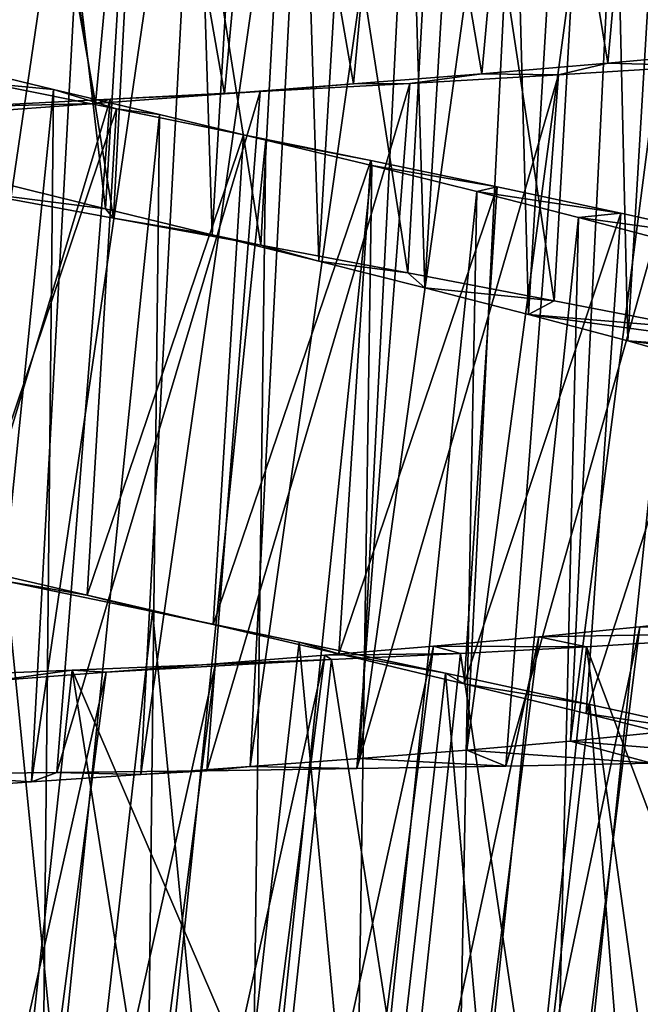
# Model space of a CAD drawing. Header units: millimetres. Extents: x -182 to 217, y -96 to 236.
# Tile 364 of 458: x 156.04 to 158.95, y -25.87 to -21.24. Entities that reach past the tile are written whole.
import ezdxf

# ---------------------------------------------------------------- set-up
doc = ezdxf.new("R2010")
doc.units = ezdxf.units.MM
doc.header["$LTSCALE"] = 52.148148
for name, color, linetype in [('986', 7, 'CONTINUOUS'), ('987', 7, 'CONTINUOUS'), ('988', 7, 'CONTINUOUS'), ('993', 7, 'CONTINUOUS'), ('994', 7, 'CONTINUOUS'), ('995', 7, 'CONTINUOUS'), ('996', 7, 'CONTINUOUS'), ('997', 7, 'CONTINUOUS'), ('998', 7, 'CONTINUOUS')]:
    doc.layers.add(name, color=color, linetype=linetype)

msp = doc.modelspace()

# ---------------------------------------------------------------- linework, layer by layer
at = {"layer": '986', "color": 7, "linetype": 'CONTINUOUS', "true_color": 0xaaaaaa}
for points in [[(159.1315, -29.6428, 9.572), (158.7068, -29.6682, 9.8722), (159.8272, -23.9873, 9.572), (159.1315, -29.6428, 9.572)], [(159.8272, -23.9873, 9.572), (158.7068, -29.6682, 9.8722), (159.4053, -24.0418, 9.8722), (159.8272, -23.9873, 9.572)], [(158.7068, -29.6682, 9.8722), (158.2524, -29.6879, 10.1243), (159.4053, -24.0418, 9.8722), (158.7068, -29.6682, 9.8722)], [(159.4053, -24.0418, 9.8722), (158.2524, -29.6879, 10.1243), (158.9532, -24.0927, 10.1243), (159.4053, -24.0418, 9.8722)], [(158.2524, -29.6879, 10.1243), (157.7753, -29.7025, 10.3244), (158.9532, -24.0927, 10.1243), (158.2524, -29.6879, 10.1243)], [(158.9532, -24.0927, 10.1243), (157.7753, -29.7025, 10.3244), (158.4783, -24.14, 10.3244), (158.9532, -24.0927, 10.1243)], [(157.7753, -29.7025, 10.3244), (157.2777, -29.713, 10.4714), (158.4783, -24.14, 10.3244), (157.7753, -29.7025, 10.3244)], [(158.4783, -24.14, 10.3244), (157.2777, -29.713, 10.4714), (157.9826, -24.1847, 10.4714), (158.4783, -24.14, 10.3244)], [(157.2777, -29.713, 10.4714), (156.7652, -29.7202, 10.5638), (157.9826, -24.1847, 10.4714), (157.2777, -29.713, 10.4714)], [(157.9826, -24.1847, 10.4714), (156.7652, -29.7202, 10.5638), (157.4718, -24.2271, 10.5638), (157.9826, -24.1847, 10.4714)], [(156.7652, -29.7202, 10.5638), (156.2491, -29.7252, 10.5995), (157.4718, -24.2271, 10.5638), (156.7652, -29.7202, 10.5638)], [(157.4718, -24.2271, 10.5638), (156.2491, -29.7252, 10.5995), (156.9573, -24.2675, 10.5995), (157.4718, -24.2271, 10.5638)], [(156.2491, -29.7252, 10.5995), (155.7329, -29.7289, 10.5785), (156.9573, -24.2675, 10.5995), (156.2491, -29.7252, 10.5995)], [(156.9573, -24.2675, 10.5995), (155.7329, -29.7289, 10.5785), (156.4426, -24.3067, 10.5785), (156.9573, -24.2675, 10.5995)], [(155.7329, -29.7289, 10.5785), (155.2187, -29.7324, 10.5006), (156.4426, -24.3067, 10.5785), (155.7329, -29.7289, 10.5785)], [(156.4426, -24.3067, 10.5785), (155.2187, -29.7324, 10.5006), (155.9297, -24.3455, 10.5006), (156.4426, -24.3067, 10.5785)]]:
    msp.add_3dface(points, dxfattribs=at)
at = {"layer": '987', "color": 7, "linetype": 'CONTINUOUS', "true_color": 0xaaaaaa}
for points in [[(159.4053, -24.0418, 9.8722), (158.9532, -24.0927, 10.1243), (159.8188, -24.1171, 11.0219), (159.4053, -24.0418, 9.8722)], [(158.9532, -24.0927, 10.1243), (158.4783, -24.14, 10.3244), (159.8188, -24.1171, 11.0219), (158.9532, -24.0927, 10.1243)], [(158.4783, -24.14, 10.3244), (157.9826, -24.1847, 10.4714), (158.7024, -24.1876, 11.5148), (158.4783, -24.14, 10.3244)], [(159.8188, -24.1171, 11.0219), (158.4783, -24.14, 10.3244), (158.7024, -24.1876, 11.5148), (159.8188, -24.1171, 11.0219)], [(157.9826, -24.1847, 10.4714), (157.4718, -24.2271, 10.5638), (158.1096, -24.2182, 11.6723), (157.9826, -24.1847, 10.4714)], [(158.7024, -24.1876, 11.5148), (157.9826, -24.1847, 10.4714), (158.1096, -24.2182, 11.6723), (158.7024, -24.1876, 11.5148)], [(157.4718, -24.2271, 10.5638), (156.9573, -24.2675, 10.5995), (157.503, -24.2464, 11.7679), (157.4718, -24.2271, 10.5638)], [(158.1096, -24.2182, 11.6723), (157.4718, -24.2271, 10.5638), (157.503, -24.2464, 11.7679), (158.1096, -24.2182, 11.6723)], [(157.503, -24.2464, 11.7679), (156.4426, -24.3067, 10.5785), (156.284, -24.2974, 11.7685), (157.503, -24.2464, 11.7679)], [(156.9573, -24.2675, 10.5995), (156.4426, -24.3067, 10.5785), (157.503, -24.2464, 11.7679), (156.9573, -24.2675, 10.5995)], [(156.284, -24.2974, 11.7685), (155.9297, -24.3455, 10.5006), (155.6774, -24.3218, 11.6735), (156.284, -24.2974, 11.7685)], [(156.4426, -24.3067, 10.5785), (155.9297, -24.3455, 10.5006), (156.284, -24.2974, 11.7685), (156.4426, -24.3067, 10.5785)]]:
    msp.add_3dface(points, dxfattribs=at)
at = {"layer": '988', "color": 7, "linetype": 'CONTINUOUS', "true_color": 0xaaaaaa}
for points in [[(159.5714, -26.4876, 11.0219), (159.8188, -24.1171, 11.0219), (158.7024, -24.1876, 11.5148), (159.5714, -26.4876, 11.0219)], [(158.4535, -26.526, 11.5148), (158.7024, -24.1876, 11.5148), (158.1096, -24.2182, 11.6723), (158.4535, -26.526, 11.5148)], [(158.4535, -26.526, 11.5148), (159.0249, -26.5089, 11.2976), (158.7024, -24.1876, 11.5148), (158.4535, -26.526, 11.5148)], [(159.0249, -26.5089, 11.2976), (159.5714, -26.4876, 11.0219), (158.7024, -24.1876, 11.5148), (159.0249, -26.5089, 11.2976)], [(157.8601, -26.5395, 11.6723), (158.1096, -24.2182, 11.6723), (157.503, -24.2464, 11.7679), (157.8601, -26.5395, 11.6723)], [(157.8601, -26.5395, 11.6723), (158.4535, -26.526, 11.5148), (158.1096, -24.2182, 11.6723), (157.8601, -26.5395, 11.6723)], [(157.2529, -26.5502, 11.7679), (157.503, -24.2464, 11.7679), (156.284, -24.2974, 11.7685), (157.2529, -26.5502, 11.7679)], [(157.2529, -26.5502, 11.7679), (157.8601, -26.5395, 11.6723), (157.503, -24.2464, 11.7679), (157.2529, -26.5502, 11.7679)], [(156.0329, -26.5662, 11.7685), (156.284, -24.2974, 11.7685), (155.6774, -24.3218, 11.6735), (156.0329, -26.5662, 11.7685)], [(156.0329, -26.5662, 11.7685), (156.6427, -26.5588, 11.8), (156.284, -24.2974, 11.7685), (156.0329, -26.5662, 11.7685)], [(156.6427, -26.5588, 11.8), (157.2529, -26.5502, 11.7679), (156.284, -24.2974, 11.7685), (156.6427, -26.5588, 11.8)]]:
    msp.add_3dface(points, dxfattribs=at)
at = {"layer": '993', "color": 7, "linetype": 'CONTINUOUS', "true_color": 0xaaaaaa}
for points in [[(156.4403, -22.1288, 1.4427), (155.9449, -22.0073, 1.5403), (155.7864, -22.0462, -0.8812), (156.4403, -22.1288, 1.4427)], [(156.4774, -22.1729, -0.9754), (156.4403, -22.1288, 1.4427), (155.7864, -22.0462, -0.8812), (156.4774, -22.1729, -0.9754)], [(156.9415, -22.2515, 1.4015), (156.4403, -22.1288, 1.4427), (156.4774, -22.1729, -0.9754), (156.9415, -22.2515, 1.4015)], [(157.1699, -22.3007, -0.999), (156.9415, -22.2515, 1.4015), (156.4774, -22.1729, -0.9754), (157.1699, -22.3007, -0.999)], [(157.443, -22.3753, 1.417), (156.9415, -22.2515, 1.4015), (157.1699, -22.3007, -0.999), (157.443, -22.3753, 1.417)], [(157.8624, -22.43, -0.952), (157.443, -22.3753, 1.417), (157.1699, -22.3007, -0.999), (157.8624, -22.43, -0.952)], [(157.9415, -22.5003, 1.4891), (157.443, -22.3753, 1.417), (157.8624, -22.43, -0.952), (157.9415, -22.5003, 1.4891)], [(158.5505, -22.5609, -0.8344), (157.9415, -22.5003, 1.4891), (157.8624, -22.43, -0.952), (158.5505, -22.5609, -0.8344)], [(158.429, -22.6256, 1.6168), (157.9415, -22.5003, 1.4891), (158.5505, -22.5609, -0.8344), (158.429, -22.6256, 1.6168)], [(159.2221, -22.6918, -0.6482), (158.429, -22.6256, 1.6168), (158.5505, -22.5609, -0.8344), (159.2221, -22.6918, -0.6482)], [(158.8966, -22.7501, 1.7975), (158.429, -22.6256, 1.6168), (159.868, -22.8218, -0.396), (158.8966, -22.7501, 1.7975)], [(159.868, -22.8218, -0.396), (158.429, -22.6256, 1.6168), (159.2221, -22.6918, -0.6482), (159.868, -22.8218, -0.396)], [(159.3417, -22.874, 2.0303), (158.8966, -22.7501, 1.7975), (160.4861, -22.9511, -0.0787), (159.3417, -22.874, 2.0303)], [(160.4861, -22.9511, -0.0787), (158.8966, -22.7501, 1.7975), (159.868, -22.8218, -0.396), (160.4861, -22.9511, -0.0787)], [(158.6266, -24.6299, 10.2491), (159.0921, -24.5842, 10.0281), (159.6673, -24.7152, 12.4129), (158.6266, -24.6299, 10.2491)], [(158.1394, -24.6724, 10.4178), (158.6266, -24.6299, 10.2491), (159.0069, -24.7333, 12.6613), (158.1394, -24.6724, 10.4178)], [(159.0069, -24.7333, 12.6613), (158.6266, -24.6299, 10.2491), (159.6673, -24.7152, 12.4129), (159.0069, -24.7333, 12.6613)], [(157.6344, -24.7125, 10.5326), (158.1394, -24.6724, 10.4178), (158.3218, -24.7479, 12.8434), (157.6344, -24.7125, 10.5326)], [(158.3218, -24.7479, 12.8434), (158.1394, -24.6724, 10.4178), (159.0069, -24.7333, 12.6613), (158.3218, -24.7479, 12.8434)], [(156.6055, -24.7868, 10.594), (157.1206, -24.7504, 10.5917), (156.9165, -24.7693, 12.9996), (156.6055, -24.7868, 10.594)], [(156.9165, -24.7693, 12.9996), (157.1206, -24.7504, 10.5917), (157.6211, -24.7597, 12.9568), (156.9165, -24.7693, 12.9996)], [(157.1206, -24.7504, 10.5917), (157.6344, -24.7125, 10.5326), (157.6211, -24.7597, 12.9568), (157.1206, -24.7504, 10.5917)], [(157.6211, -24.7597, 12.9568), (157.6344, -24.7125, 10.5326), (158.3218, -24.7479, 12.8434), (157.6211, -24.7597, 12.9568)], [(155.509, -24.7849, 12.8731), (156.0918, -24.8224, 10.5397), (156.2114, -24.7775, 12.9717), (155.509, -24.7849, 12.8731)], [(155.5855, -24.8579, 10.4292), (156.0918, -24.8224, 10.5397), (155.509, -24.7849, 12.8731), (155.5855, -24.8579, 10.4292)], [(156.0918, -24.8224, 10.5397), (156.6055, -24.7868, 10.594), (156.2114, -24.7775, 12.9717), (156.0918, -24.8224, 10.5397)], [(156.2114, -24.7775, 12.9717), (156.6055, -24.7868, 10.594), (156.9165, -24.7693, 12.9996), (156.2114, -24.7775, 12.9717)]]:
    msp.add_3dface(points, dxfattribs=at)
at = {"layer": '994', "color": 7, "linetype": 'CONTINUOUS', "true_color": 0xaaaaaa}
for points in [[(158.8018, -21.4443, 11.5482), (159.2546, -21.458, 12.6639), (159.3725, -21.3923, 11.3431), (158.8018, -21.4443, 11.5482)], [(158.2095, -21.4943, 11.6941), (158.5706, -21.5, 12.8451), (158.8018, -21.4443, 11.5482), (158.2095, -21.4943, 11.6941)], [(158.5706, -21.5, 12.8451), (159.2546, -21.458, 12.6639), (158.8018, -21.4443, 11.5482), (158.5706, -21.5, 12.8451)], [(157.6055, -21.5424, 11.7781), (157.871, -21.5398, 12.9577), (158.2095, -21.4943, 11.6941), (157.6055, -21.5424, 11.7781)], [(157.871, -21.5398, 12.9577), (158.5706, -21.5, 12.8451), (158.2095, -21.4943, 11.6941), (157.871, -21.5398, 12.9577)], [(156.9989, -21.5887, 11.7991), (157.1669, -21.5775, 12.9997), (157.6055, -21.5424, 11.7781), (156.9989, -21.5887, 11.7991)], [(157.1669, -21.5775, 12.9997), (157.871, -21.5398, 12.9577), (157.6055, -21.5424, 11.7781), (157.1669, -21.5775, 12.9997)], [(156.3923, -21.6338, 11.7568), (156.4627, -21.6138, 12.9709), (156.9989, -21.5887, 11.7991), (156.3923, -21.6338, 11.7568)], [(156.4627, -21.6138, 12.9709), (157.1669, -21.5775, 12.9997), (156.9989, -21.5887, 11.7991), (156.4627, -21.6138, 12.9709)], [(155.7617, -21.6493, 12.8715), (156.4627, -21.6138, 12.9709), (156.3923, -21.6338, 11.7568), (155.7617, -21.6493, 12.8715)], [(155.7906, -21.6784, 11.6517), (155.7617, -21.6493, 12.8715), (156.3923, -21.6338, 11.7568), (155.7906, -21.6784, 11.6517)], [(156.3544, -23.9448, 0.2277), (155.9707, -23.8788, -0.9345), (155.7648, -23.8084, 0.3184), (156.3544, -23.9448, 0.2277)], [(156.6605, -24.0217, -0.9954), (155.9707, -23.8788, -0.9345), (156.3544, -23.9448, 0.2277), (156.6605, -24.0217, -0.9954)], [(156.9462, -24.0821, 0.2001), (156.6605, -24.0217, -0.9954), (156.3544, -23.9448, 0.2277), (156.9462, -24.0821, 0.2001)], [(157.3509, -24.1659, -0.9855), (156.6605, -24.0217, -0.9954), (156.9462, -24.0821, 0.2001), (157.3509, -24.1659, -0.9855)], [(157.538, -24.2207, 0.2356), (157.3509, -24.1659, -0.9855), (156.9462, -24.0821, 0.2001), (157.538, -24.2207, 0.2356)], [(158.0393, -24.3116, -0.9049), (157.3509, -24.1659, -0.9855), (157.538, -24.2207, 0.2356), (158.0393, -24.3116, -0.9049)], [(158.1261, -24.3607, 0.3341), (158.0393, -24.3116, -0.9049), (157.538, -24.2207, 0.2356), (158.1261, -24.3607, 0.3341)], [(158.7178, -24.4579, -0.7545), (158.0393, -24.3116, -0.9049), (158.1261, -24.3607, 0.3341), (158.7178, -24.4579, -0.7545)], [(158.6997, -24.5005, 0.4939), (158.7178, -24.4579, -0.7545), (158.1261, -24.3607, 0.3341), (158.6997, -24.5005, 0.4939)], [(159.3739, -24.603, -0.5371), (158.7178, -24.4579, -0.7545), (158.6997, -24.5005, 0.4939), (159.3739, -24.603, -0.5371)], [(159.251, -24.6389, 0.7128), (159.3739, -24.603, -0.5371), (158.6997, -24.5005, 0.4939), (159.251, -24.6389, 0.7128)]]:
    msp.add_3dface(points, dxfattribs=at)
at = {"layer": '995', "color": 7, "linetype": 'CONTINUOUS', "true_color": 0xaaaaaa}
for points in [[(156.4774, -22.1729, -0.9754), (155.7864, -22.0462, -0.8812), (155.9499, -18.9031, -0.8835), (156.4774, -22.1729, -0.9754)], [(156.4774, -22.1729, -0.9754), (155.9499, -18.9031, -0.8835), (156.6456, -19.0021, -0.9765), (156.4774, -22.1729, -0.9754)], [(157.1699, -22.3007, -0.999), (156.4774, -22.1729, -0.9754), (156.6456, -19.0021, -0.9765), (157.1699, -22.3007, -0.999)], [(157.1699, -22.3007, -0.999), (156.6456, -19.0021, -0.9765), (157.3436, -19.1023, -0.9988), (157.1699, -22.3007, -0.999)], [(157.8624, -22.43, -0.952), (157.1699, -22.3007, -0.999), (157.3436, -19.1023, -0.9988), (157.8624, -22.43, -0.952)], [(157.8624, -22.43, -0.952), (157.3436, -19.1023, -0.9988), (158.041, -19.2039, -0.9503), (157.8624, -22.43, -0.952)], [(158.5505, -22.5609, -0.8344), (157.8624, -22.43, -0.952), (158.041, -19.2039, -0.9503), (158.5505, -22.5609, -0.8344)], [(158.5505, -22.5609, -0.8344), (158.041, -19.2039, -0.9503), (158.7333, -19.3071, -0.8314), (158.5505, -22.5609, -0.8344)], [(159.2221, -22.6918, -0.6482), (158.5505, -22.5609, -0.8344), (158.7333, -19.3071, -0.8314), (159.2221, -22.6918, -0.6482)], [(159.2221, -22.6918, -0.6482), (158.7333, -19.3071, -0.8314), (159.4085, -19.411, -0.6441), (159.2221, -22.6918, -0.6482)], [(158.3218, -24.7479, 12.8434), (159.0069, -24.7333, 12.6613), (159.2546, -21.458, 12.6639), (158.3218, -24.7479, 12.8434)], [(158.3218, -24.7479, 12.8434), (159.2546, -21.458, 12.6639), (158.5706, -21.5, 12.8451), (158.3218, -24.7479, 12.8434)], [(157.6211, -24.7597, 12.9568), (158.3218, -24.7479, 12.8434), (158.5706, -21.5, 12.8451), (157.6211, -24.7597, 12.9568)], [(157.6211, -24.7597, 12.9568), (158.5706, -21.5, 12.8451), (157.871, -21.5398, 12.9577), (157.6211, -24.7597, 12.9568)], [(156.9165, -24.7693, 12.9996), (157.6211, -24.7597, 12.9568), (157.871, -21.5398, 12.9577), (156.9165, -24.7693, 12.9996)], [(156.9165, -24.7693, 12.9996), (157.871, -21.5398, 12.9577), (157.1669, -21.5775, 12.9997), (156.9165, -24.7693, 12.9996)], [(156.2114, -24.7775, 12.9717), (156.9165, -24.7693, 12.9996), (157.1669, -21.5775, 12.9997), (156.2114, -24.7775, 12.9717)], [(156.2114, -24.7775, 12.9717), (157.1669, -21.5775, 12.9997), (156.4627, -21.6138, 12.9709), (156.2114, -24.7775, 12.9717)], [(155.509, -24.7849, 12.8731), (156.2114, -24.7775, 12.9717), (156.4627, -21.6138, 12.9709), (155.509, -24.7849, 12.8731)], [(155.509, -24.7849, 12.8731), (156.4627, -21.6138, 12.9709), (155.7617, -21.6493, 12.8715), (155.509, -24.7849, 12.8731)], [(156.3018, -27.1908, -0.9953), (155.6182, -27.0204, -0.9342), (155.9707, -23.8788, -0.9345), (156.3018, -27.1908, -0.9953)], [(156.3018, -27.1908, -0.9953), (155.9707, -23.8788, -0.9345), (156.6605, -24.0217, -0.9954), (156.3018, -27.1908, -0.9953)], [(156.986, -27.3625, -0.9857), (156.3018, -27.1908, -0.9953), (156.6605, -24.0217, -0.9954), (156.986, -27.3625, -0.9857)], [(156.986, -27.3625, -0.9857), (156.6605, -24.0217, -0.9954), (157.3509, -24.1659, -0.9855), (156.986, -27.3625, -0.9857)], [(157.6684, -27.5357, -0.9053), (156.986, -27.3625, -0.9857), (157.3509, -24.1659, -0.9855), (157.6684, -27.5357, -0.9053)], [(157.6684, -27.5357, -0.9053), (157.3509, -24.1659, -0.9855), (158.0393, -24.3116, -0.9049), (157.6684, -27.5357, -0.9053)], [(158.3407, -27.7091, -0.7549), (157.6684, -27.5357, -0.9053), (158.0393, -24.3116, -0.9049), (158.3407, -27.7091, -0.7549)], [(158.3407, -27.7091, -0.7549), (158.0393, -24.3116, -0.9049), (158.7178, -24.4579, -0.7545), (158.3407, -27.7091, -0.7549)], [(158.9905, -27.8804, -0.5377), (158.3407, -27.7091, -0.7549), (158.7178, -24.4579, -0.7545), (158.9905, -27.8804, -0.5377)], [(158.9905, -27.8804, -0.5377), (158.7178, -24.4579, -0.7545), (159.3739, -24.603, -0.5371), (158.9905, -27.8804, -0.5377)]]:
    msp.add_3dface(points, dxfattribs=at)
at = {"layer": '996', "color": 7, "linetype": 'CONTINUOUS', "true_color": 0xaaaaaa}
for points in [[(156.7653, -16.7, 1.4256), (155.7958, -16.7, 1.6362), (156.4403, -22.1288, 1.4427), (156.7653, -16.7, 1.4256)], [(155.7958, -16.7, 1.6362), (155.9449, -22.0073, 1.5403), (156.4403, -22.1288, 1.4427), (155.7958, -16.7, 1.6362)], [(156.7653, -16.7, 1.4256), (156.4403, -22.1288, 1.4427), (156.9415, -22.2515, 1.4015), (156.7653, -16.7, 1.4256)], [(156.7653, -16.7, 1.4256), (156.9415, -22.2515, 1.4015), (157.2668, -16.7869, 1.4), (156.7653, -16.7, 1.4256)], [(156.9415, -22.2515, 1.4015), (157.443, -22.3753, 1.417), (157.2668, -16.7869, 1.4), (156.9415, -22.2515, 1.4015)], [(157.2668, -16.7869, 1.4), (157.443, -22.3753, 1.417), (157.7724, -16.8757, 1.43), (157.2668, -16.7869, 1.4)], [(157.443, -22.3753, 1.417), (157.9415, -22.5003, 1.4891), (157.7724, -16.8757, 1.43), (157.443, -22.3753, 1.417)], [(157.7724, -16.8757, 1.43), (157.9415, -22.5003, 1.4891), (158.2749, -16.9662, 1.516), (157.7724, -16.8757, 1.43)], [(157.9415, -22.5003, 1.4891), (158.429, -22.6256, 1.6168), (158.2749, -16.9662, 1.516), (157.9415, -22.5003, 1.4891)], [(158.2749, -16.9662, 1.516), (158.429, -22.6256, 1.6168), (158.7631, -17.0575, 1.6563), (158.2749, -16.9662, 1.516)], [(158.429, -22.6256, 1.6168), (158.8966, -22.7501, 1.7975), (158.7631, -17.0575, 1.6563), (158.429, -22.6256, 1.6168)], [(158.7631, -17.0575, 1.6563), (158.8966, -22.7501, 1.7975), (159.2308, -17.1494, 1.849), (158.7631, -17.0575, 1.6563)], [(158.8966, -22.7501, 1.7975), (159.3417, -22.874, 2.0303), (159.2308, -17.1494, 1.849), (158.8966, -22.7501, 1.7975)], [(159.0921, -24.5842, 10.0281), (158.6266, -24.6299, 10.2491), (159.3623, -18.9569, 10.07), (159.0921, -24.5842, 10.0281)], [(159.3623, -18.9569, 10.07), (158.6266, -24.6299, 10.2491), (158.8989, -19.0338, 10.2814), (159.3623, -18.9569, 10.07)], [(158.6266, -24.6299, 10.2491), (158.1394, -24.6724, 10.4178), (158.8989, -19.0338, 10.2814), (158.6266, -24.6299, 10.2491)], [(158.8989, -19.0338, 10.2814), (158.1394, -24.6724, 10.4178), (158.4143, -19.1092, 10.4405), (158.8989, -19.0338, 10.2814)], [(158.1394, -24.6724, 10.4178), (157.6344, -24.7125, 10.5326), (158.4143, -19.1092, 10.4405), (158.1394, -24.6724, 10.4178)], [(158.4143, -19.1092, 10.4405), (157.6344, -24.7125, 10.5326), (157.9129, -19.1834, 10.546), (158.4143, -19.1092, 10.4405)], [(157.6344, -24.7125, 10.5326), (157.1206, -24.7504, 10.5917), (157.9129, -19.1834, 10.546), (157.6344, -24.7125, 10.5326)], [(157.9129, -19.1834, 10.546), (157.1206, -24.7504, 10.5917), (157.4047, -19.256, 10.5958), (157.9129, -19.1834, 10.546)], [(157.1206, -24.7504, 10.5917), (156.6055, -24.7868, 10.594), (157.4047, -19.256, 10.5958), (157.1206, -24.7504, 10.5917)], [(157.4047, -19.256, 10.5958), (156.6055, -24.7868, 10.594), (156.8961, -19.3271, 10.5894), (157.4047, -19.256, 10.5958)], [(156.6055, -24.7868, 10.594), (156.0918, -24.8224, 10.5397), (156.8961, -19.3271, 10.5894), (156.6055, -24.7868, 10.594)], [(156.8961, -19.3271, 10.5894), (156.0918, -24.8224, 10.5397), (156.3886, -19.3975, 10.5269), (156.8961, -19.3271, 10.5894)], [(156.0918, -24.8224, 10.5397), (155.5855, -24.8579, 10.4292), (156.3886, -19.3975, 10.5269), (156.0918, -24.8224, 10.5397)], [(156.3886, -19.3975, 10.5269), (155.5855, -24.8579, 10.4292), (155.8899, -19.4674, 10.4089), (156.3886, -19.3975, 10.5269)], [(155.7094, -21.4511, 1.6174), (155.6467, -26.9707, 1.496), (156.1963, -21.5679, 1.4899), (155.7094, -21.4511, 1.6174)], [(155.6467, -26.9707, 1.496), (156.1369, -27.1238, 1.4201), (156.1963, -21.5679, 1.4899), (155.6467, -26.9707, 1.496)], [(156.1963, -21.5679, 1.4899), (156.1369, -27.1238, 1.4201), (156.6943, -21.6865, 1.4175), (156.1963, -21.5679, 1.4899)], [(156.1369, -27.1238, 1.4201), (156.629, -27.2777, 1.4007), (156.6943, -21.6865, 1.4175), (156.1369, -27.1238, 1.4201)], [(156.6943, -21.6865, 1.4175), (156.629, -27.2777, 1.4007), (157.1936, -21.8058, 1.4012), (156.6943, -21.6865, 1.4175)], [(156.629, -27.2777, 1.4007), (157.1204, -27.4327, 1.438), (157.1936, -21.8058, 1.4012), (156.629, -27.2777, 1.4007)], [(157.1936, -21.8058, 1.4012), (157.1204, -27.4327, 1.438), (157.6924, -21.9262, 1.4411), (157.1936, -21.8058, 1.4012)], [(157.1204, -27.4327, 1.438), (157.6073, -27.5887, 1.5317), (157.6924, -21.9262, 1.4411), (157.1204, -27.4327, 1.438)], [(157.6924, -21.9262, 1.4411), (157.6073, -27.5887, 1.5317), (158.1866, -22.0481, 1.537), (157.6924, -21.9262, 1.4411)], [(157.6073, -27.5887, 1.5317), (158.0786, -27.7434, 1.6797), (158.1866, -22.0481, 1.537), (157.6073, -27.5887, 1.5317)], [(158.1866, -22.0481, 1.537), (158.0786, -27.7434, 1.6797), (158.6649, -22.1695, 1.6867), (158.1866, -22.0481, 1.537)], [(158.0786, -27.7434, 1.6797), (158.529, -27.896, 1.8804), (158.6649, -22.1695, 1.6867), (158.0786, -27.7434, 1.6797)], [(158.6649, -22.1695, 1.6867), (158.529, -27.896, 1.8804), (159.1225, -22.2905, 1.8887), (158.6649, -22.1695, 1.6867)], [(158.529, -27.896, 1.8804), (158.9565, -28.047, 2.133), (159.1225, -22.2905, 1.8887), (158.529, -27.896, 1.8804)]]:
    msp.add_3dface(points, dxfattribs=at)
at = {"layer": '997', "color": 7, "linetype": 'CONTINUOUS', "true_color": 0xaaaaaa}
for points in [[(155.7094, -21.4511, 1.6174), (156.1963, -21.5679, 1.4899), (155.8961, -21.5403, 0.327), (155.7094, -21.4511, 1.6174)], [(155.8961, -21.5403, 0.327), (156.1963, -21.5679, 1.4899), (156.4912, -21.66, 0.2317), (155.8961, -21.5403, 0.327)], [(156.1963, -21.5679, 1.4899), (156.6943, -21.6865, 1.4175), (156.4912, -21.66, 0.2317), (156.1963, -21.5679, 1.4899)], [(156.4912, -21.66, 0.2317), (156.6943, -21.6865, 1.4175), (157.0894, -21.7808, 0.2), (156.4912, -21.66, 0.2317)], [(156.6943, -21.6865, 1.4175), (157.1936, -21.8058, 1.4012), (157.0894, -21.7808, 0.2), (156.6943, -21.6865, 1.4175)], [(157.0894, -21.7808, 0.2), (157.1936, -21.8058, 1.4012), (157.6876, -21.9028, 0.2319), (157.0894, -21.7808, 0.2)], [(157.1936, -21.8058, 1.4012), (157.6924, -21.9262, 1.4411), (157.6876, -21.9028, 0.2319), (157.1936, -21.8058, 1.4012)], [(157.6876, -21.9028, 0.2319), (157.6924, -21.9262, 1.4411), (158.2823, -22.0263, 0.3274), (157.6876, -21.9028, 0.2319)], [(157.6924, -21.9262, 1.4411), (158.1866, -22.0481, 1.537), (158.2823, -22.0263, 0.3274), (157.6924, -21.9262, 1.4411)], [(158.2823, -22.0263, 0.3274), (158.1866, -22.0481, 1.537), (158.863, -22.15, 0.4848), (158.2823, -22.0263, 0.3274)], [(158.1866, -22.0481, 1.537), (158.6649, -22.1695, 1.6867), (158.863, -22.15, 0.4848), (158.1866, -22.0481, 1.537)], [(158.863, -22.15, 0.4848), (158.6649, -22.1695, 1.6867), (159.4213, -22.2731, 0.7019), (158.863, -22.15, 0.4848)], [(158.6649, -22.1695, 1.6867), (159.1225, -22.2905, 1.8887), (159.4213, -22.2731, 0.7019), (158.6649, -22.1695, 1.6867)]]:
    msp.add_3dface(points, dxfattribs=at)
at = {"layer": '998', "color": 7, "linetype": 'CONTINUOUS', "true_color": 0xaaaaaa}
for points in [[(158.8018, -21.4443, 11.5482), (159.0144, -19.0851, 11.5137), (158.4247, -19.1527, 11.6716), (158.8018, -21.4443, 11.5482)], [(158.8018, -21.4443, 11.5482), (159.3725, -21.3923, 11.3431), (159.0144, -19.0851, 11.5137), (158.8018, -21.4443, 11.5482)], [(158.2095, -21.4943, 11.6941), (158.4247, -19.1527, 11.6716), (157.8211, -19.2187, 11.7676), (158.2095, -21.4943, 11.6941)], [(158.2095, -21.4943, 11.6941), (158.8018, -21.4443, 11.5482), (158.4247, -19.1527, 11.6716), (158.2095, -21.4943, 11.6941)], [(157.6055, -21.5424, 11.7781), (157.8211, -19.2187, 11.7676), (157.2135, -19.283, 11.8), (157.6055, -21.5424, 11.7781)], [(157.6055, -21.5424, 11.7781), (158.2095, -21.4943, 11.6941), (157.8211, -19.2187, 11.7676), (157.6055, -21.5424, 11.7781)], [(156.9989, -21.5887, 11.7991), (157.2135, -19.283, 11.8), (156.6058, -19.346, 11.7686), (156.9989, -21.5887, 11.7991)], [(156.9989, -21.5887, 11.7991), (157.6055, -21.5424, 11.7781), (157.2135, -19.283, 11.8), (156.9989, -21.5887, 11.7991)], [(156.3923, -21.6338, 11.7568), (156.6058, -19.346, 11.7686), (156.0019, -19.4082, 11.6738), (156.3923, -21.6338, 11.7568)], [(156.3923, -21.6338, 11.7568), (156.9989, -21.5887, 11.7991), (156.6058, -19.346, 11.7686), (156.3923, -21.6338, 11.7568)], [(155.7906, -21.6784, 11.6517), (156.3923, -21.6338, 11.7568), (156.0019, -19.4082, 11.6738), (155.7906, -21.6784, 11.6517)], [(155.7648, -23.8084, 0.3184), (155.8961, -21.5403, 0.327), (156.4912, -21.66, 0.2317), (155.7648, -23.8084, 0.3184)], [(156.3544, -23.9448, 0.2277), (155.7648, -23.8084, 0.3184), (156.4912, -21.66, 0.2317), (156.3544, -23.9448, 0.2277)], [(156.3544, -23.9448, 0.2277), (156.4912, -21.66, 0.2317), (157.0894, -21.7808, 0.2), (156.3544, -23.9448, 0.2277)], [(156.9462, -24.0821, 0.2001), (156.3544, -23.9448, 0.2277), (157.0894, -21.7808, 0.2), (156.9462, -24.0821, 0.2001)], [(156.9462, -24.0821, 0.2001), (157.0894, -21.7808, 0.2), (157.6876, -21.9028, 0.2319), (156.9462, -24.0821, 0.2001)], [(157.538, -24.2207, 0.2356), (156.9462, -24.0821, 0.2001), (157.6876, -21.9028, 0.2319), (157.538, -24.2207, 0.2356)], [(157.538, -24.2207, 0.2356), (157.6876, -21.9028, 0.2319), (158.2823, -22.0263, 0.3274), (157.538, -24.2207, 0.2356)], [(158.1261, -24.3607, 0.3341), (157.538, -24.2207, 0.2356), (158.2823, -22.0263, 0.3274), (158.1261, -24.3607, 0.3341)], [(158.1261, -24.3607, 0.3341), (158.2823, -22.0263, 0.3274), (158.863, -22.15, 0.4848), (158.1261, -24.3607, 0.3341)], [(158.6997, -24.5005, 0.4939), (158.1261, -24.3607, 0.3341), (158.863, -22.15, 0.4848), (158.6997, -24.5005, 0.4939)], [(158.6997, -24.5005, 0.4939), (158.863, -22.15, 0.4848), (159.4213, -22.2731, 0.7019), (158.6997, -24.5005, 0.4939)], [(159.251, -24.6389, 0.7128), (158.6997, -24.5005, 0.4939), (159.4213, -22.2731, 0.7019), (159.251, -24.6389, 0.7128)]]:
    msp.add_3dface(points, dxfattribs=at)

doc.saveas('drawing.dxf')
